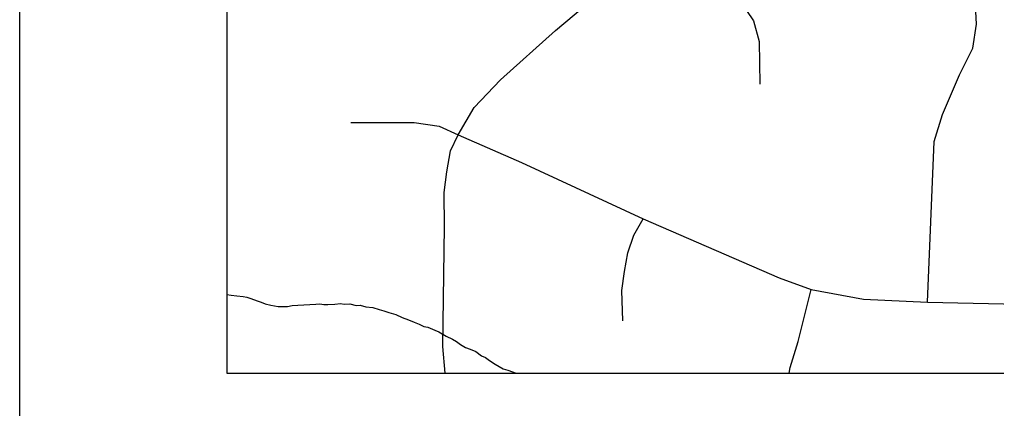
# Model space of a CAD drawing. Extents: x -59 to 82, y -3 to 49.
# Drawn here: x -54.998 to -54.5268, y 42.4742 to 42.6617 of the extents above; entities that cross this region are included whole.
import ezdxf

# ---------------------------------------------------------------- set-up
doc = ezdxf.new("R2010")
doc.units = 0
for name, color, linetype in [('GM_X_Corporation', 7, 'Continuous'), ('GM_X_Minor_River', 7, 'Continuous'), ('GM_X_Township_Road', 7, 'Continuous'), ('SH_Data', 7, 'Continuous')]:
    doc.layers.add(name, color=color, linetype=linetype)

msp = doc.modelspace()

# ---------------------------------------------------------------- linework, layer by layer
at = {"layer": 'GM_X_Corporation'}
for p, q in [((-54.89799, 48.51547), (-54.89799, 42.49125)), ((-54.89799, 43.46336), (-54.89799, 42.49125)), ((-54.89799, 42.49125), (-48.09799, 42.49125)), ((-54.89799, 42.49125), (-49.94786, 42.49125))]:
    msp.add_line(p, q, dxfattribs=at)
at = {"layer": 'GM_X_Minor_River'}
for p, q in [((-54.89799, 42.5291), (-54.89593, 42.52886)), ((-54.89593, 42.52886), (-54.89325, 42.52855)), ((-54.89325, 42.52855), (-54.8902, 42.52824)), ((-54.8902, 42.52824), (-54.88828, 42.52791)), ((-54.88828, 42.52791), (-54.88636, 42.5272)), ((-54.88636, 42.5272), (-54.88329, 42.52613)), ((-54.88329, 42.52613), (-54.88136, 42.52542)), ((-54.88136, 42.52542), (-54.87944, 42.52471)), ((-54.87944, 42.52471), (-54.87676, 42.52401)), ((-54.85506, 42.52456), (-54.85315, 42.52461)), ((-54.85315, 42.52461), (-54.85124, 42.52428)), ((-54.84591, 42.52442), (-54.84325, 42.52486)), ((-54.84325, 42.52486), (-54.84134, 42.52453)), ((-54.84134, 42.52453), (-54.83868, 42.5246)), ((-54.83868, 42.5246), (-54.83561, 42.52391)), ((-54.87676, 42.52401), (-54.87331, 42.52334)), ((-54.87331, 42.52334), (-54.87103, 42.5234)), ((-54.87103, 42.5234), (-54.86874, 42.52345)), ((-54.86874, 42.52345), (-54.86647, 42.52389)), ((-54.86647, 42.52389), (-54.8638, 42.52396)), ((-54.8638, 42.52396), (-54.85506, 42.52456)), ((-54.85124, 42.52428), (-54.84934, 42.52433)), ((-54.84934, 42.52433), (-54.84591, 42.52442)), ((-54.83561, 42.52391), (-54.83371, 42.52396)), ((-54.83371, 42.52396), (-54.83102, 42.52327)), ((-54.83102, 42.52327), (-54.82759, 42.52297)), ((-54.82759, 42.52297), (-54.82451, 42.52191)), ((-54.82451, 42.52191), (-54.82221, 42.52121)), ((-54.82221, 42.52121), (-54.8199, 42.5205)), ((-54.8199, 42.5205), (-54.81645, 42.51945)), ((-54.81645, 42.51945), (-54.81336, 42.518)), ((-54.81336, 42.518), (-54.81029, 42.51694)), ((-54.81029, 42.51694), (-54.8076, 42.51586)), ((-54.8076, 42.51586), (-54.80528, 42.51478)), ((-54.80528, 42.51478), (-54.80297, 42.5137)), ((-54.80297, 42.5137), (-54.80106, 42.51336)), ((-54.80106, 42.51336), (-54.79759, 42.51192)), ((-54.79759, 42.51192), (-54.79567, 42.51121)), ((-54.79567, 42.51121), (-54.79218, 42.50902)), ((-54.79218, 42.50902), (-54.7891, 42.50757)), ((-54.7891, 42.50757), (-54.78717, 42.50648)), ((-54.78717, 42.50648), (-54.78522, 42.505)), ((-54.78522, 42.505), (-54.7829, 42.50354)), ((-54.7829, 42.50354), (-54.7806, 42.50283)), ((-54.7806, 42.50283), (-54.7779, 42.50176)), ((-54.7779, 42.50176), (-54.77518, 42.49954)), ((-54.77518, 42.49954), (-54.77326, 42.49883)), ((-54.77326, 42.49883), (-54.77132, 42.49735)), ((-54.77132, 42.49735), (-54.7686, 42.49552)), ((-54.7686, 42.49552), (-54.76667, 42.49442)), ((-54.76667, 42.49442), (-54.76473, 42.49333)), ((-54.76473, 42.49333), (-54.76243, 42.49263)), ((-54.76243, 42.49263), (-54.75844, 42.49125))]:
    msp.add_line(p, q, dxfattribs=at)
at = {"layer": 'GM_X_Township_Road'}
for p, q in [((-54.73951, 42.65646), (-54.68039, 42.70583)), ((-54.65039, 42.67055), (-54.64392, 42.66109)), ((-54.53632, 42.65944), (-54.53666, 42.66563)), ((-54.64392, 42.66109), (-54.64115, 42.65115)), ((-54.53811, 42.64781), (-54.53632, 42.65944)), ((-54.76606, 42.63268), (-54.73951, 42.65646)), ((-54.64115, 42.65115), (-54.64092, 42.6306)), ((-54.54452, 42.63501), (-54.53811, 42.64781)), ((-54.5528, 42.61597), (-54.54452, 42.63501)), ((-54.77876, 42.61928), (-54.76606, 42.63268)), ((-54.78638, 42.60612), (-54.77876, 42.61928)), ((-54.55688, 42.60286), (-54.5528, 42.61597)), ((-54.83818, 42.61213), (-54.80768, 42.61213)), ((-54.80768, 42.61213), (-54.79561, 42.61023)), ((-54.79561, 42.61023), (-54.78638, 42.60612)), ((-54.7901, 42.59833), (-54.78638, 42.60612)), ((-54.78638, 42.60612), (-54.75579, 42.59284)), ((-54.56002, 42.5255), (-54.55688, 42.60286)), ((-54.79182, 42.58834), (-54.7901, 42.59833)), ((-54.75579, 42.59284), (-54.69721, 42.56558)), ((-54.7932, 42.57834), (-54.79182, 42.58834)), ((-54.79303, 42.56179), (-54.7932, 42.57834)), ((-54.70163, 42.55779), (-54.69721, 42.56558)), ((-54.69721, 42.56558), (-54.63155, 42.53712)), ((-54.79379, 42.50413), (-54.79303, 42.56179)), ((-54.70464, 42.54929), (-54.70163, 42.55779)), ((-54.70624, 42.54026), (-54.70464, 42.54929)), ((-54.70747, 42.53106), (-54.70624, 42.54026)), ((-54.63155, 42.53712), (-54.61612, 42.53153)), ((-54.70694, 42.51654), (-54.70747, 42.53106)), ((-54.62238, 42.50649), (-54.61612, 42.53153)), ((-54.61612, 42.53153), (-54.59087, 42.52684)), ((-54.59087, 42.52684), (-54.56002, 42.5255)), ((-54.56002, 42.5255), (-54.51041, 42.5244)), ((-54.62629, 42.49391), (-54.62238, 42.50649)), ((-54.79266, 42.49125), (-54.79379, 42.50413)), ((-54.6268, 42.49125), (-54.62629, 42.49391))]:
    msp.add_line(p, q, dxfattribs=at)
at = {"layer": 'SH_Data'}
for p, q in [((-54.99799, 49.39125), (-54.99799, 42.39125)), ((-54.89799, 49.29125), (-54.89799, 42.49125)), ((-54.89799, 42.49125), (-48.09799, 42.49125)), ((-54.89799, 42.49125), (-54.89799, 42.49125))]:
    msp.add_line(p, q, dxfattribs=at)

doc.saveas('drawing.dxf')
